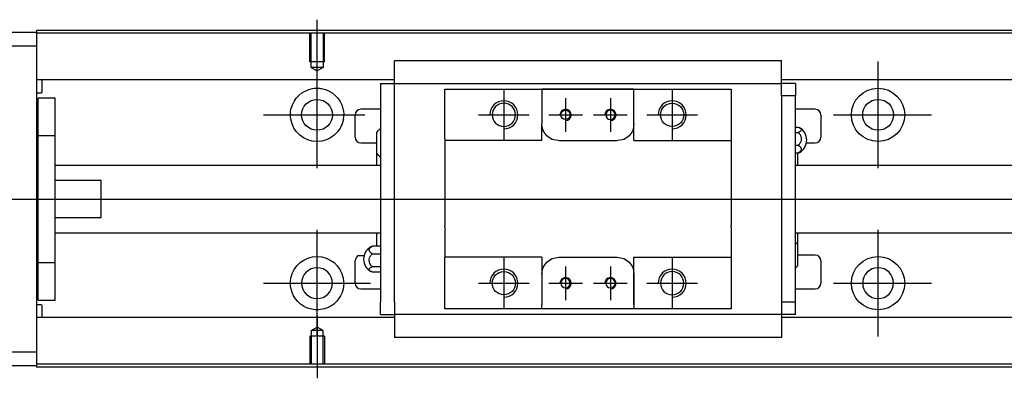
# Model space of a CAD drawing. Header units: millimetres. Extents: x -212 to 3135, y -1694 to 860.
# Tile 374 of 565: x 1001 to 1177, y -1300 to -1236. Entities that reach past the tile are written whole.
import ezdxf
from ezdxf.lldxf.tags import DXFTag

# ---------------------------------------------------------------- set-up
doc = ezdxf.new("R2010")
doc.units = ezdxf.units.MM
doc.layers.get('0').update_dxf_attribs({"linetype": 'CONTINUOUS'})
tags = doc.linetypes.add('DASHED', pattern=[25.72, 12.86, -12.86]).pattern_tags.tags
tags[6:7] = [DXFTag(74, 4), DXFTag(75, 0), DXFTag(340, '0'), DXFTag(46, 0.0), DXFTag(50, 0.0), DXFTag(44, 0.0), DXFTag(45, 0.0)]
tags[4:5] = [DXFTag(74, 4), DXFTag(75, 0), DXFTag(340, '0'), DXFTag(46, 0.0), DXFTag(50, 0.0), DXFTag(44, 0.0), DXFTag(45, 0.0)]

msp = doc.modelspace()

# ---------------------------------------------------------------- linework, layer by layer
for p, q in [((1054.43, -1247.07), (1054.43, -1235.95)), ((1054.43, -1262.43), (1054.43, -1243.38)), ((1154.43, -1262.43), (1154.43, -1243.38)), ((1087.72, -1248.41), (1087.72, -1257.41)), ((1117.72, -1248.41), (1117.72, -1257.41)), ((1098.72, -1249.91), (1098.72, -1255.91)), ((1106.72, -1249.91), (1106.72, -1255.91)), ((1044.9, -1252.91), (1062.95, -1252.91)), ((1083.22, -1252.91), (1092.22, -1252.91)), ((1095.72, -1252.91), (1101.72, -1252.91)), ((1103.72, -1252.91), (1109.72, -1252.91)), ((1113.22, -1252.91), (1122.22, -1252.91)), ((1146.48, -1252.91), (1163.95, -1252.91)), ((940.43, -1267.91), (1078.86, -1267.91)), ((1078.86, -1267.91), (1520.43, -1267.91)), ((1054.43, -1292.43), (1054.43, -1273.38)), ((1154.43, -1292.43), (1154.43, -1273.38)), ((1061.8, -1278), (1062.8, -1278)), ((1087.72, -1278.41), (1087.72, -1287.41)), ((1117.72, -1278.41), (1117.72, -1287.41)), ((1098.72, -1279.91), (1098.72, -1285.91)), ((1106.72, -1279.91), (1106.72, -1285.91)), ((1044.9, -1282.91), (1063.95, -1282.91)), ((1083.22, -1282.91), (1092.22, -1282.91)), ((1095.72, -1282.91), (1101.72, -1282.91)), ((1103.72, -1282.91), (1109.72, -1282.91)), ((1113.22, -1282.91), (1122.22, -1282.91)), ((1146.48, -1282.91), (1163.95, -1282.91)), ((1054.43, -1288.74), (1054.43, -1299.86))]:
    msp.add_line(p, q)
at = {"linetype": 'Continuous'}
for p, q in [((945.43, -1238.16), (1004.43, -1238.16)), ((1086.56, -1237.86), (1004.43, -1237.86)), ((1004.43, -1237.86), (1004.43, -1238.16)), ((1004.43, -1238.16), (1004.43, -1240.66)), ((1086.43, -1238.36), (1004.43, -1238.36)), ((1504.43, -1238.36), (1086.43, -1238.36)), ((1504.43, -1237.86), (1086.56, -1237.86)), ((1004.43, -1240.66), (945.43, -1240.66)), ((1004.43, -1240.66), (1004.43, -1295.16)), ((1068.22, -1243.43), (1068.22, -1243.3)), ((1068.22, -1243.3), (1068.22, -1243.3)), ((1137.22, -1243.3), (1068.22, -1243.3)), ((1068.22, -1247), (1068.22, -1243.43)), ((1137.22, -1243.3), (1137.22, -1243.25)), ((1137.22, -1243.43), (1137.22, -1243.3)), ((1137.22, -1247), (1137.22, -1243.43)), ((1068.22, -1246.68), (1004.43, -1246.68)), ((1005.43, -1248.77), (1005.43, -1246.68)), ((1065.72, -1247.33), (1065.72, -1249.53)), ((1065.72, -1247.33), (1068.22, -1247.33)), ((1068.22, -1247.33), (1068.22, -1247)), ((1068.22, -1248.33), (1068.22, -1247.33)), ((1068.22, -1247.33), (1137.22, -1247.33)), ((1504.43, -1246.68), (1137.22, -1246.68)), ((1137.22, -1247.33), (1137.22, -1247)), ((1139.72, -1247.33), (1137.22, -1247.33)), ((1137.22, -1248.33), (1137.22, -1247.33)), ((1139.72, -1247.33), (1139.72, -1249.53)), ((1004.43, -1248.97), (1005.23, -1248.97)), ((1065.72, -1249.53), (1065.72, -1286.28)), ((1068.22, -1249.53), (1068.22, -1248.33)), ((1068.22, -1250.01), (1068.22, -1249.53)), ((1077.22, -1249.33), (1077.22, -1248.33)), ((1077.22, -1257.21), (1077.22, -1249.33)), ((1094.52, -1248.33), (1094.52, -1249.03)), ((1110.92, -1248.33), (1094.52, -1248.33)), ((1094.52, -1249.03), (1094.52, -1254.51)), ((1094.61, -1248.33), (1110.83, -1248.33)), ((1110.92, -1249.03), (1110.92, -1248.33)), ((1110.92, -1257.51), (1110.92, -1249.03)), ((1110.92, -1254.51), (1110.92, -1249.03)), ((1128.22, -1248.33), (1128.22, -1249.33)), ((1128.22, -1249.33), (1128.22, -1257.21)), ((1137.22, -1249.53), (1137.22, -1248.33)), ((1139.72, -1249.53), (1137.22, -1249.53)), ((1137.22, -1249.53), (1137.22, -1250.01)), ((1139.72, -1286.28), (1139.72, -1249.53)), ((1007.73, -1249.91), (1004.73, -1249.91)), ((1007.73, -1249.91), (1004.73, -1249.91)), ((1004.73, -1256.59), (1004.73, -1249.91)), ((1004.73, -1256.59), (1004.73, -1249.91)), ((1007.73, -1256.59), (1007.73, -1249.91)), ((1007.73, -1256.59), (1007.73, -1249.91)), ((1068.22, -1250.01), (1068.22, -1249.57)), ((1068.22, -1285.8), (1068.22, -1250.01)), ((1137.22, -1249.57), (1137.22, -1250.01)), ((1137.22, -1250.01), (1137.22, -1285.8)), ((1061.22, -1256.91), (1061.22, -1252.91)), ((1065.72, -1251.91), (1062.22, -1251.91)), ((1143.22, -1251.91), (1139.72, -1251.91)), ((1144.22, -1252.91), (1144.22, -1256.91)), ((1094.52, -1257.51), (1094.52, -1254.51)), ((1065.07, -1259.82), (1065.07, -1255.97)), ((1139.72, -1255.11), (1140.18, -1255.11)), ((1139.72, -1256.05), (1140.18, -1256.05)), ((1004.73, -1257.16), (1004.43, -1257.16)), ((1004.73, -1257.16), (1004.43, -1257.16)), ((1004.73, -1279.22), (1004.73, -1256.59)), ((1004.73, -1256.59), (1007.73, -1256.59)), ((1004.73, -1279.22), (1004.73, -1256.59)), ((1007.73, -1279.22), (1007.73, -1256.59)), ((1007.73, -1279.22), (1007.73, -1256.59)), ((1062.22, -1257.91), (1065.07, -1257.91)), ((1077.22, -1257.21), (1077.22, -1262.91)), ((1097.52, -1257.51), (1107.92, -1257.51)), ((1110.92, -1257.51), (1128.22, -1257.51)), ((1128.22, -1257.21), (1128.22, -1262.91)), ((1141.67, -1257.91), (1143.22, -1257.91)), ((1065.07, -1261.91), (1065.07, -1259.82)), ((1140.18, -1258.35), (1139.72, -1258.35)), ((1139.72, -1259.7), (1140.18, -1259.7)), ((1140.07, -1259.7), (1140.07, -1261.91)), ((1065.72, -1261.91), (1007.73, -1261.91)), ((1077.22, -1262.91), (1077.22, -1263.21)), ((1077.22, -1263.21), (1077.22, -1272.61)), ((1128.22, -1262.91), (1128.22, -1263.21)), ((1128.22, -1263.21), (1128.22, -1272.61)), ((1504.43, -1261.91), (1139.72, -1261.91)), ((1015.93, -1264.59), (1007.73, -1264.59)), ((1015.93, -1271.22), (1015.93, -1264.59)), ((1007.73, -1271.22), (1015.93, -1271.22)), ((1007.73, -1273.91), (1065.72, -1273.91)), ((1065.07, -1276.33), (1065.07, -1273.91)), ((1077.22, -1272.91), (1077.22, -1272.61)), ((1077.22, -1272.91), (1077.22, -1278.3)), ((1128.22, -1272.91), (1128.22, -1272.61)), ((1128.22, -1272.91), (1128.22, -1278.3)), ((1139.72, -1273.91), (1504.43, -1273.91)), ((1140.07, -1273.91), (1140.07, -1275.99)), ((1065.72, -1276.33), (1064.27, -1276.33)), ((1140.07, -1275.99), (1140.07, -1279.84)), ((1004.43, -1278.66), (1004.73, -1278.66)), ((1004.43, -1278.66), (1004.73, -1278.66)), ((1004.73, -1279.22), (1007.73, -1279.22)), ((1004.73, -1285.91), (1004.73, -1279.22)), ((1004.73, -1285.91), (1004.73, -1279.22)), ((1007.73, -1285.91), (1007.73, -1279.22)), ((1007.73, -1285.91), (1007.73, -1279.22)), ((1061.22, -1282.91), (1061.22, -1278.91)), ((1064.27, -1277.69), (1065.72, -1277.69)), ((1077.22, -1278.6), (1077.22, -1278.3)), ((1094.52, -1278.3), (1077.22, -1278.3)), ((1077.22, -1286.48), (1077.22, -1278.6)), ((1094.52, -1278.3), (1094.52, -1281.3)), ((1097.52, -1278.3), (1107.92, -1278.3)), ((1110.92, -1286.78), (1110.92, -1278.3)), ((1128.22, -1278.3), (1128.22, -1286.48)), ((1143.22, -1277.91), (1140.07, -1277.91)), ((1144.22, -1278.91), (1144.22, -1282.91)), ((1065.72, -1279.98), (1064.27, -1279.98)), ((1065.72, -1280.93), (1064.27, -1280.93)), ((1094.52, -1281.3), (1094.52, -1286.78)), ((1110.92, -1281.3), (1110.92, -1286.78)), ((1062.22, -1283.91), (1065.72, -1283.91)), ((1139.72, -1283.91), (1143.22, -1283.91)), ((1004.73, -1285.91), (1007.73, -1285.91)), ((1004.73, -1285.91), (1007.73, -1285.91)), ((1065.72, -1288.48), (1065.72, -1286.28)), ((1068.22, -1286.24), (1068.22, -1285.8)), ((1068.22, -1286.28), (1068.22, -1285.8)), ((1068.22, -1286.28), (1068.22, -1287.48)), ((1137.22, -1285.8), (1137.22, -1286.28)), ((1137.22, -1285.8), (1137.22, -1286.24)), ((1137.22, -1286.28), (1137.22, -1287.48)), ((1139.72, -1286.28), (1137.22, -1286.28)), ((1139.72, -1288.48), (1139.72, -1286.28)), ((1005.23, -1286.75), (1004.43, -1286.75)), ((1005.43, -1289.03), (1005.43, -1286.95)), ((1068.22, -1287.48), (1068.22, -1288.48)), ((1077.22, -1287.48), (1077.22, -1286.48)), ((1094.52, -1287.48), (1094.52, -1286.78)), ((1110.92, -1287.48), (1094.52, -1287.48)), ((1110.83, -1287.48), (1094.61, -1287.48)), ((1110.92, -1286.78), (1110.92, -1287.48)), ((1128.22, -1287.48), (1119.57, -1287.48)), ((1128.22, -1286.48), (1128.22, -1287.48)), ((1137.22, -1287.48), (1137.22, -1288.48)), ((1068.22, -1289.03), (1004.43, -1289.03)), ((1065.72, -1288.48), (1068.22, -1288.48)), ((1137.22, -1288.48), (1068.22, -1288.48)), ((1068.22, -1288.48), (1068.22, -1292.38)), ((1137.22, -1288.48), (1137.22, -1288.81)), ((1139.72, -1288.48), (1137.22, -1288.48)), ((1137.22, -1288.81), (1137.22, -1292.38)), ((1504.43, -1289.03), (1137.22, -1289.03)), ((1068.22, -1292.38), (1068.22, -1292.51)), ((1068.22, -1292.51), (1068.22, -1292.56)), ((1068.22, -1292.51), (1137.22, -1292.51)), ((1137.22, -1292.38), (1137.22, -1292.51)), ((1137.22, -1292.51), (1137.22, -1292.56)), ((945.43, -1295.16), (1004.43, -1295.16)), ((1004.43, -1295.16), (1004.43, -1297.66)), ((1004.43, -1297.66), (945.43, -1297.66)), ((1071.31, -1297.36), (1004.43, -1297.36)), ((1004.43, -1297.66), (1004.43, -1297.86)), ((1071.18, -1297.86), (1004.43, -1297.86)), ((1504.43, -1297.86), (1071.18, -1297.86)), ((1504.43, -1297.36), (1071.31, -1297.36))]:
    msp.add_line(p, q, dxfattribs=at)
at = {"linetype": 'DASHED'}
for p, q in [((1004.43, -1238.16), (1004.43, -1238.36)), ((1004.43, -1238.36), (1004.43, -1239.36)), ((1004.43, -1239.36), (1004.43, -1245.68)), ((1004.43, -1245.68), (1004.43, -1246.68)), ((1004.43, -1246.68), (1004.43, -1248.23)), ((1068.22, -1247.43), (1068.22, -1247.43)), ((1137.22, -1247.43), (1137.22, -1247.43)), ((1004.43, -1248.23), (1004.43, -1251.79)), ((1004.43, -1251.79), (1004.43, -1253.7)), ((1004.43, -1253.7), (1004.43, -1282.01)), ((1004.43, -1282.01), (1004.43, -1283.93)), ((1004.43, -1283.93), (1004.43, -1287.49)), ((1004.43, -1287.49), (1004.43, -1289.03)), ((1004.43, -1289.03), (1004.43, -1290.03)), ((1137.22, -1288.38), (1137.22, -1288.38)), ((1004.43, -1290.03), (1004.43, -1296.36)), ((1004.43, -1296.36), (1004.43, -1297.36)), ((1004.43, -1297.36), (1004.43, -1297.66))]:
    msp.add_line(p, q, dxfattribs=at)
at = {"linetype": 'DASHED', "ltscale": 0.1}
for p, q in [((1053.13, -1243.45), (1053.13, -1238.45)), ((1053.35, -1244.45), (1053.35, -1238.45)), ((1055.5, -1238.45), (1055.5, -1244.45)), ((1055.73, -1243.45), (1055.73, -1238.45)), ((1055.73, -1243.45), (1053.13, -1243.45)), ((1055.5, -1244.45), (1053.35, -1244.45)), ((1053.35, -1244.45), (1054.43, -1245.07)), ((1055.5, -1244.45), (1054.43, -1245.07)), ((1053.35, -1291.36), (1054.43, -1290.74)), ((1053.35, -1291.36), (1053.35, -1297.36)), ((1055.5, -1291.36), (1053.35, -1291.36)), ((1055.5, -1291.36), (1054.43, -1290.74)), ((1055.5, -1297.36), (1055.5, -1291.36)), ((1055.73, -1292.36), (1053.13, -1292.36)), ((1053.13, -1292.36), (1053.13, -1297.36)), ((1055.73, -1292.36), (1055.73, -1297.36))]:
    msp.add_line(p, q, dxfattribs=at)
at = {"linetype": 'Continuous'}
for centre, radius in [((1154.43, -1252.91), 4.75), ((1054.43, -1252.91), 2.75), ((1117.72, -1252.91), 2.07), ((1154.43, -1252.91), 2.75), ((1098.72, -1252.91), 0.825), ((1154.43, -1282.91), 4.75), ((1087.72, -1282.91), 2.07)]:
    msp.add_circle(centre, radius, dxfattribs=at)
at = {"linetype": 'Continuous', "extrusion": (0, 0, -1)}
for centre, radius in [((-1087.72, -1252.91), 2.07), ((-1106.72, -1252.91), 0.825), ((-1054.43, -1282.91), 2.75), ((-1117.72, -1282.91), 2.07), ((-1154.43, -1282.91), 2.75), ((-1098.72, -1282.91), 0.825), ((-1106.72, -1282.91), 0.825)]:
    msp.add_circle(centre, radius, dxfattribs=at)
at = {"linetype": 'Continuous'}
for centre, radius, start, end in [((1005.23, -1248.77), 0.2, 270, 0), ((1062.22, -1252.91), 1, 90, 180), ((1143.22, -1252.91), 1, 0, 90), ((1067.21, -1257.86), 2.85, 121.5132, 138.6569), ((1139.22, -1257.41), 2.5, 0, 61.7734), ((1062.22, -1256.91), 1, 180, 270), ((1139.22, -1257.41), 2.5, 298.2701, 0), ((1143.22, -1256.91), 1, 270, 0), ((1067.21, -1257.94), 2.85, 221.3431, 238.4868), ((1137.93, -1277.87), 2.85, 41.3431, 51.1006), ((1065.22, -1278.63), 2.5, 118.2701, 180), ((1062.22, -1278.91), 1, 114.7486, 180), ((1065.22, -1278.63), 2.5, 180, 241.7734), ((1143.22, -1278.91), 1, 0, 90), ((1137.93, -1277.95), 2.85, 308.8994, 318.6569), ((1062.22, -1282.91), 1, 180, 270), ((1143.22, -1282.91), 1, 270, 0), ((1005.23, -1286.95), 0.2, 0, 90)]:
    msp.add_arc(centre, radius, start, end, dxfattribs=at)
at = {"linetype": 'Continuous', "extrusion": (0, 0, -1)}
for centre, radius, start, end in [((-1054.43, -1252.91), 4.75, 13.6191, 80.1049), ((-1054.43, -1252.91), 4.75, 99.8951, 166.3809), ((-1054.43, -1252.91), 4.75, 189.6765, 350.3235), ((-1097.52, -1254.51), 3, 270, 359.96), ((-1107.92, -1254.51), 3, 180, 270), ((-1054.43, -1282.91), 4.75, 10.8558, 169.1442), ((-1097.52, -1281.3), 3, 0, 90), ((-1107.92, -1281.3), 3, 90, 180), ((-1054.43, -1282.91), 4.75, 285.2319, 347.572), ((-1054.43, -1282.91), 4.75, 192.428, 254.7681)]:
    msp.add_arc(centre, radius, start, end, dxfattribs=at)
for centre, radius in [((1087.72, -1252.91), 2.5), ((1117.72, -1252.91), 2.5), ((1098.72, -1252.91), 1), ((1106.72, -1252.91), 1), ((1087.72, -1282.91), 2.5), ((1117.72, -1282.91), 2.5), ((1098.72, -1282.91), 1), ((1106.72, -1282.91), 1)]:
    msp.add_arc(centre, radius, 270, 180)
at = {"linetype": 'Continuous'}
for points, knots in [([(1053.61, -1248.23), (1054.02, -1248.15), (1054.45, -1248.14), (1055, -1248.19), (1055.12, -1248.2), (1055.24, -1248.23)], [0, 0, 0, 0, 0.772987, 0.772987, 1, 1, 1, 1]), ([(1140.18, -1255.11), (1140.31, -1255.15), (1140.42, -1255.21), (1140.6, -1255.32), (1140.66, -1255.39), (1140.73, -1255.52), (1140.73, -1255.59), (1140.69, -1255.73), (1140.64, -1255.8), (1140.48, -1255.92), (1140.38, -1255.97), (1140.23, -1256.03), (1140.21, -1256.04), (1140.18, -1256.05)], [0, 0, 0, 0, 0.192078, 0.192078, 0.384156, 0.384156, 0.576234, 0.576234, 0.768312, 0.768312, 0.960389, 0.960389, 1, 1, 1, 1]), ([(1140.18, -1256.05), (1140.31, -1256.16), (1140.42, -1256.29), (1140.6, -1256.57), (1140.66, -1256.73), (1140.73, -1257.06), (1140.73, -1257.23), (1140.69, -1257.56), (1140.64, -1257.73), (1140.48, -1258.03), (1140.38, -1258.16), (1140.23, -1258.3), (1140.21, -1258.33), (1140.18, -1258.35)], [0, 0, 0, 0, 0.192078, 0.192078, 0.384156, 0.384156, 0.576234, 0.576234, 0.768312, 0.768312, 0.960389, 0.960389, 1, 1, 1, 1]), ([(1140.18, -1258.35), (1140.31, -1258.41), (1140.42, -1258.49), (1140.6, -1258.66), (1140.66, -1258.75), (1140.73, -1258.94), (1140.73, -1259.04), (1140.69, -1259.24), (1140.64, -1259.34), (1140.48, -1259.51), (1140.38, -1259.59), (1140.23, -1259.68), (1140.21, -1259.69), (1140.18, -1259.7)], [0, 0, 0, 0, 0.192078, 0.192078, 0.384156, 0.384156, 0.576234, 0.576234, 0.768312, 0.768312, 0.960389, 0.960389, 1, 1, 1, 1]), ([(1064.27, -1277.69), (1064.14, -1277.62), (1064.02, -1277.55), (1063.85, -1277.38), (1063.79, -1277.28), (1063.72, -1277.09), (1063.71, -1276.99), (1063.76, -1276.79), (1063.81, -1276.7), (1063.96, -1276.52), (1064.07, -1276.44), (1064.21, -1276.36), (1064.24, -1276.35), (1064.27, -1276.33)], [0, 0, 0, 0, 0.192078, 0.192078, 0.384156, 0.384156, 0.576234, 0.576234, 0.768312, 0.768312, 0.960389, 0.960389, 1, 1, 1, 1]), ([(1064.27, -1279.98), (1064.14, -1279.88), (1064.02, -1279.75), (1063.85, -1279.46), (1063.79, -1279.3), (1063.72, -1278.97), (1063.71, -1278.8), (1063.76, -1278.47), (1063.81, -1278.31), (1063.96, -1278.01), (1064.07, -1277.87), (1064.21, -1277.73), (1064.24, -1277.71), (1064.27, -1277.69)], [0, 0, 0, 0, 0.192078, 0.192078, 0.384156, 0.384156, 0.576234, 0.576234, 0.768312, 0.768312, 0.960389, 0.960389, 1, 1, 1, 1]), ([(1064.27, -1280.93), (1064.14, -1280.88), (1064.02, -1280.83), (1063.85, -1280.71), (1063.79, -1280.65), (1063.72, -1280.51), (1063.71, -1280.44), (1063.76, -1280.31), (1063.81, -1280.24), (1063.96, -1280.12), (1064.07, -1280.06), (1064.21, -1280), (1064.24, -1279.99), (1064.27, -1279.98)], [0, 0, 0, 0, 0.192078, 0.192078, 0.384156, 0.384156, 0.576234, 0.576234, 0.768312, 0.768312, 0.960389, 0.960389, 1, 1, 1, 1]), ([(1055.67, -1287.49), (1055.27, -1287.6), (1054.85, -1287.66), (1054.01, -1287.65), (1053.58, -1287.6), (1053.18, -1287.49)], [0, 0, 0, 0, 0.500461, 0.500461, 1, 1, 1, 1])]:
    msp.add_open_spline(points, degree=3, knots=knots, dxfattribs=at)
for points, degree in [([(1077.22, -1248.33), (1094.52, -1248.33)], 1), ([(1110.92, -1248.33), (1128.22, -1248.33)], 1), ([(1049.74, -1253.7), (1049.63, -1253.05), (1049.67, -1252.38), (1049.81, -1251.79)], 3), ([(1059.04, -1251.79), (1059.19, -1252.38), (1059.22, -1253.05), (1059.11, -1253.7)], 3), ([(1094.52, -1257.51), (1077.22, -1257.51)], 1), ([(1140.18, -1259.7), (1140.27, -1259.67), (1140.35, -1259.64), (1140.42, -1259.6)], 3), ([(1064.27, -1276.33), (1064.18, -1276.36), (1064.1, -1276.4), (1064.03, -1276.43)], 3), ([(1110.92, -1278.3), (1128.22, -1278.3)], 1), ([(1049.79, -1283.93), (1049.66, -1283.33), (1049.64, -1282.66), (1049.76, -1282.01)], 3), ([(1059.09, -1282.01), (1059.22, -1282.66), (1059.2, -1283.33), (1059.06, -1283.93)], 3), ([(1094.52, -1287.48), (1077.22, -1287.48)], 1), ([(1128.22, -1287.48), (1110.92, -1287.48)], 1)]:
    msp.add_open_spline(points, degree=degree, dxfattribs=at)
msp.add_rational_spline([(1094.52, -1254.51), (1094.52, -1254.51), (1094.52, -1254.51)], [0.500000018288, 0.499999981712, 0.500000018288], degree=2, dxfattribs=at)

doc.saveas('drawing.dxf')
